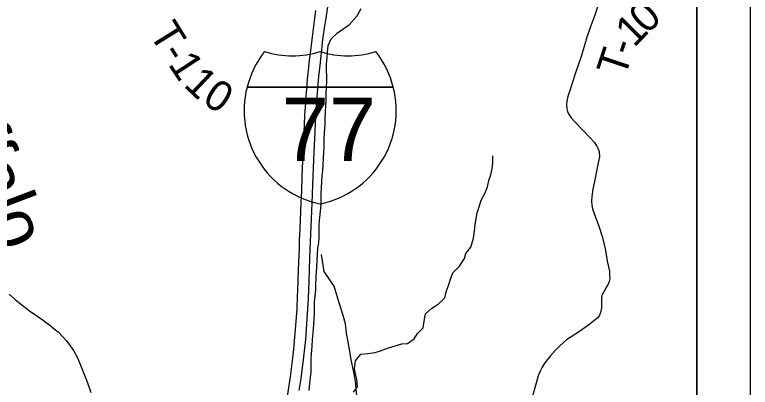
# Model space of a CAD drawing. Extents: x 0 to 34, y 0 to 22.
# Drawn here: x 29.042 to 30.417, y 17.6 to 18.296 of the extents above; entities that cross this region are included whole.
import ezdxf

# ---------------------------------------------------------------- set-up
doc = ezdxf.new("R2010")
doc.units = 0
for name, color, linetype in [('GM_X_Corporation', 7, 'Continuous'), ('GM_X_County_Road', 7, 'Continuous'), ('GM_X_Interstate_Location', 7, 'Continuous'), ('GM_X_Interstate_Route', 7, 'Continuous'), ('GM_X_Interstate_Shield', 7, 'Continuous'), ('GM_X_Minor_River', 7, 'Continuous'), ('GM_X_Minor_River_Text', 7, 'Continuous'), ('GM_X_Township_Road', 7, 'Continuous'), ('GM_X_Township_Road_Text', 7, 'Continuous'), ('SH_Data', 7, 'Continuous')]:
    doc.layers.add(name, color=color, linetype=linetype)

msp = doc.modelspace()

# ---------------------------------------------------------------- linework, layer by layer
at = {"layer": 'GM_X_Corporation'}
for points in [[(23.5167, 14.1), (30.3167, 14.1), (30.3167, 18.565), (30.101, 18.5701), (29.6772, 18.5786), (29.6561, 18.5791), (29.0074, 18.5935), (28.7772, 18.6028), (28.3421, 18.6121), (27.3971, 18.6436), (27.1064, 18.6537), (27.1039, 18.5696), (27.0944, 18.0731), (27.0775, 16.888), (27.0694, 16.6556), (27.0676, 16.5549), (27.052, 15.403), (27.043, 14.755), (27.046, 14.6155), (27.01, 14.6164), (26.6535, 14.621)], [(30.3167, 14.5373), (30.3167, 18.565)]]:
    msp.add_lwpolyline(points, dxfattribs=at)
at = {"layer": 'GM_X_County_Road'}
msp.add_lwpolyline([(29.032, 17.7744), (29.0439, 17.764), (29.0555, 17.7546), (29.0704, 17.7431), (29.0893, 17.7298), (29.0989, 17.7233), (29.1084, 17.7161), (29.1164, 17.7098), (29.1236, 17.7038), (29.1326, 17.6949), (29.1392, 17.6873), (29.1461, 17.6781), (29.1524, 17.6692), (29.1604, 17.6539), (29.1694, 17.6325), (29.1778, 17.6106), (29.1844, 17.5906)], dxfattribs=at)
at = {"layer": 'GM_X_Interstate_Route'}
for points in [[(29.5742, 17.5942), (29.5776, 17.617), (29.5826, 17.6573), (29.5862, 17.6896), (29.589, 17.7282), (29.5913, 17.7661), (29.5924, 17.7991), (29.5933, 17.8205), (29.5939, 17.8422), (29.5952, 17.8723), (29.5962, 17.9002), (29.598, 17.944), (29.5994, 17.9779), (29.6001, 17.9943), (29.6018, 18.0393), (29.6035, 18.0775), (29.6042, 18.0926), (29.6065, 18.1291), (29.6082, 18.1499), (29.6107, 18.1803), (29.6129, 18.2008), (29.6183, 18.2496), (29.6212, 18.2709), (29.6241, 18.2894), (29.6272, 18.3104)], [(29.5512, 17.5796), (29.5574, 17.62), (29.5612, 17.6501), (29.5637, 17.6712), (29.5645, 17.6795), (29.5678, 17.7158), (29.5699, 17.7471), (29.5708, 17.7706), (29.5712, 17.7804), (29.5728, 17.8199), (29.5743, 17.8602), (29.5748, 17.8744), (29.5758, 17.8965), (29.5762, 17.9133), (29.5776, 17.9448), (29.5786, 17.9677), (29.5796, 17.9934), (29.5807, 18.0239), (29.5817, 18.0451), (29.5823, 18.0616), (29.5838, 18.0914), (29.5846, 18.1083), (29.5861, 18.1317), (29.5866, 18.1379), (29.5876, 18.1499), (29.5897, 18.1754), (29.592, 18.1978), (29.5928, 18.2062), (29.5961, 18.2342), (29.5986, 18.2545), (29.6024, 18.2842), (29.6053, 18.3036)]]:
    msp.add_lwpolyline(points, dxfattribs=at)
at = {"layer": 'GM_X_Interstate_Shield'}
for p, q in [((29.4765, 18.1604), (29.7498, 18.1604)), ((29.7498, 18.1604), (29.4765, 18.1604)), ((29.7498, 18.1604), (29.4765, 18.1604))]:
    msp.add_line(p, q, dxfattribs=at)
for centre, start, end in [((29.6487, 18.1169), 141.669, 165.8066), ((29.5613, 18.3968), 253.0091, 286.9909), ((29.665, 18.3968), 253.0091, 286.9909), ((29.5776, 18.1169), 14.1934, 38.331), ((29.6487, 18.1169), 165.8066, 258.463), ((29.5776, 18.1169), 281.537, 14.1934)]:
    msp.add_arc(centre, 0.1776, start, end, dxfattribs=at)
at = {"layer": 'GM_X_Minor_River'}
for points in [[(29.6222, 18.0912), (29.6222, 18.1007), (29.623, 18.1151), (29.6238, 18.125), (29.6246, 18.1371), (29.6242, 18.1481), (29.625, 18.1614), (29.6254, 18.1712), (29.6254, 18.1811), (29.6247, 18.1917), (29.6251, 18.2042), (29.6262, 18.2156), (29.627, 18.2254), (29.6278, 18.2383), (29.6335, 18.2508), (29.6456, 18.2622), (29.6555, 18.2686), (29.668, 18.2777), (29.682, 18.2939), (29.6899, 18.3076)], [(29.5925, 17.5944), (29.5937, 17.6076), (29.5948, 17.6186), (29.5964, 17.63), (29.5964, 17.6398), (29.596, 17.6527), (29.5968, 17.6626), (29.5984, 17.6766), (29.5991, 17.6895), (29.6003, 17.7024), (29.6015, 17.7175), (29.6022, 17.7281), (29.6026, 17.7388), (29.6027, 17.7604), (29.6035, 17.7702), (29.605, 17.7827), (29.605, 17.7922), (29.6054, 17.8051), (29.6062, 17.8146), (29.6066, 17.8252), (29.6074, 17.8373), (29.6081, 17.8491), (29.6089, 17.8604), (29.6108, 17.8703), (29.6112, 17.8798), (29.6113, 17.9048), (29.6124, 17.9173), (29.614, 17.929), (29.6151, 17.9404), (29.6152, 17.9628), (29.6156, 17.973), (29.6163, 17.9844), (29.6171, 17.995), (29.6183, 18.0052), (29.6187, 18.0154), (29.6191, 18.0279), (29.6202, 18.0386), (29.6206, 18.0484), (29.6206, 18.0621), (29.6214, 18.0765), (29.6222, 18.0912)], [(29.6753, 17.5912), (29.6829, 17.6011), (29.6818, 17.6158), (29.6792, 17.6257), (29.6773, 17.6352), (29.6789, 17.65), (29.6891, 17.6621), (29.7019, 17.6636), (29.7156, 17.6651), (29.7258, 17.6688), (29.739, 17.6734), (29.7534, 17.6779), (29.7659, 17.6813), (29.7765, 17.6824), (29.7886, 17.6907), (29.7947, 17.701), (29.8057, 17.7116), (29.8072, 17.7241), (29.8099, 17.7373), (29.822, 17.7479), (29.8337, 17.7559), (29.8458, 17.7676), (29.8493, 17.7805), (29.8538, 17.7926), (29.8565, 17.8025), (29.8607, 17.8142), (29.8736, 17.8267), (29.8827, 17.8407), (29.8853, 17.8502), (29.8944, 17.8623), (29.8998, 17.8786), (29.9013, 17.8919), (29.9024, 17.904), (29.9063, 17.926), (29.9105, 17.9392), (29.9139, 17.9495), (29.9207, 17.9623), (29.9257, 17.9745), (29.9283, 17.9866), (29.9317, 17.9968), (29.9344, 18.0082), (29.9359, 18.0195), (29.9356, 18.0324)]]:
    msp.add_lwpolyline(points, dxfattribs=at)
at = {"layer": 'GM_X_Township_Road'}
for points in [[(30.1311, 18.3103), (30.126, 18.2952), (30.1187, 18.275), (30.1114, 18.254), (30.1062, 18.2365), (30.0998, 18.2163), (30.09, 18.1877), (30.0843, 18.1699), (30.0799, 18.1564), (30.0756, 18.1434), (30.0739, 18.1347), (30.0733, 18.1273), (30.0739, 18.1205), (30.075, 18.1153), (30.0771, 18.1107), (30.0822, 18.1036), (30.0893, 18.0952), (30.1183, 18.0652), (30.1247, 18.0577), (30.1298, 18.0508), (30.1325, 18.0458), (30.1342, 18.0404), (30.1348, 18.0305), (30.1326, 18.0192), (30.1297, 18.0067), (30.1254, 17.9843), (30.1224, 17.9704), (30.1205, 17.9567), (30.12, 17.948), (30.1206, 17.9407), (30.1222, 17.9336), (30.1245, 17.9265), (30.1279, 17.9163), (30.1329, 17.9031), (30.1403, 17.8803), (30.1454, 17.8591), (30.1501, 17.8336), (30.1534, 17.8171), (30.1539, 17.8102), (30.154, 17.803), (30.153, 17.7982), (30.1509, 17.793), (30.1483, 17.7881), (30.1428, 17.7786), (30.1411, 17.7754), (30.1396, 17.772), (30.1388, 17.7672), (30.1387, 17.762), (30.1386, 17.7488), (30.1371, 17.7401), (30.1348, 17.7348), (30.1317, 17.7304), (30.1276, 17.7267), (30.1167, 17.7184), (30.0975, 17.7048), (30.0736, 17.689), (30.0607, 17.6778), (30.052, 17.6692), (30.0429, 17.6585), (30.033, 17.6459), (30.0277, 17.6378), (30.024, 17.6304), (30.0206, 17.6218), (30.0166, 17.6081), (30.0054, 17.5689)], [(29.6632, 17.6964), (29.6602, 17.719), (29.6563, 17.7347), (29.6486, 17.7582), (29.6391, 17.7891), (29.6205, 17.8166), (29.6159, 17.8485)], [(29.5961, 17.3007), (29.6, 17.3104), (29.6027, 17.3172), (29.6051, 17.3237), (29.6158, 17.3536), (29.6249, 17.3786), (29.6357, 17.4094), (29.6493, 17.4471), (29.6572, 17.468), (29.6655, 17.4889), (29.6781, 17.5186), (29.6824, 17.5306), (29.6837, 17.5371), (29.6839, 17.5442), (29.6816, 17.5658), (29.6814, 17.5846), (29.6806, 17.5975), (29.6789, 17.6123), (29.6754, 17.6321), (29.6712, 17.6519), (29.6684, 17.6679), (29.6654, 17.6856), (29.6634, 17.6953), (29.6632, 17.6964)]]:
    msp.add_lwpolyline(points, dxfattribs=at)
at = {"layer": 'SH_Data'}
for points in [[(23.4167, 21), (30.4167, 21), (30.4167, 14), (23.4167, 14)], [(23.5167, 20.9), (30.3167, 20.9), (30.3167, 14.1), (23.5167, 14.1)]]:
    msp.add_lwpolyline(points, close=True, dxfattribs=at)

# ---------------------------------------------------------------- texts
at = {"layer": 'GM_X_Interstate_Location'}
for s in ['-', '.', ',']:
    msp.add_text(s, height=0.000189, dxfattribs=at).set_placement((29.6131, 18.0849))
msp.add_text('77', height=0.000189, rotation=0, dxfattribs=at).set_placement((29.5744, 18.0457))
at = {"layer": 'GM_X_Interstate_Shield'}
msp.add_text('77', height=0.11837, dxfattribs=at).set_placement((29.5413, 18.0228))
at = {"layer": 'GM_X_Minor_River_Text'}
msp.add_text('Buffalo', height=0.09468, rotation=290.7843, dxfattribs=at).set_placement((28.8786, 18.2188))
at = {"layer": 'GM_X_Township_Road_Text'}
for s, rotation, p in [('0', 43.9181, (30.2237, 18.2581)), ('1', 45.5593, (30.1995, 18.2334)), ('T', 301.776, (29.2923, 18.2608)), ('T', 71.5678, (30.1822, 18.1767)), ('-', 71.533, (30.1956, 18.217)), ('1', 303.2897, (29.328, 18.2035)), ('-', 301.9546, (29.3148, 18.2245)), ('1', 316.4609, (29.3563, 18.1634)), ('0', 327.1668, (29.3907, 18.1321))]:
    msp.add_text(s, height=0.0568, rotation=rotation, dxfattribs=at).set_placement(p)

doc.saveas('drawing.dxf')
